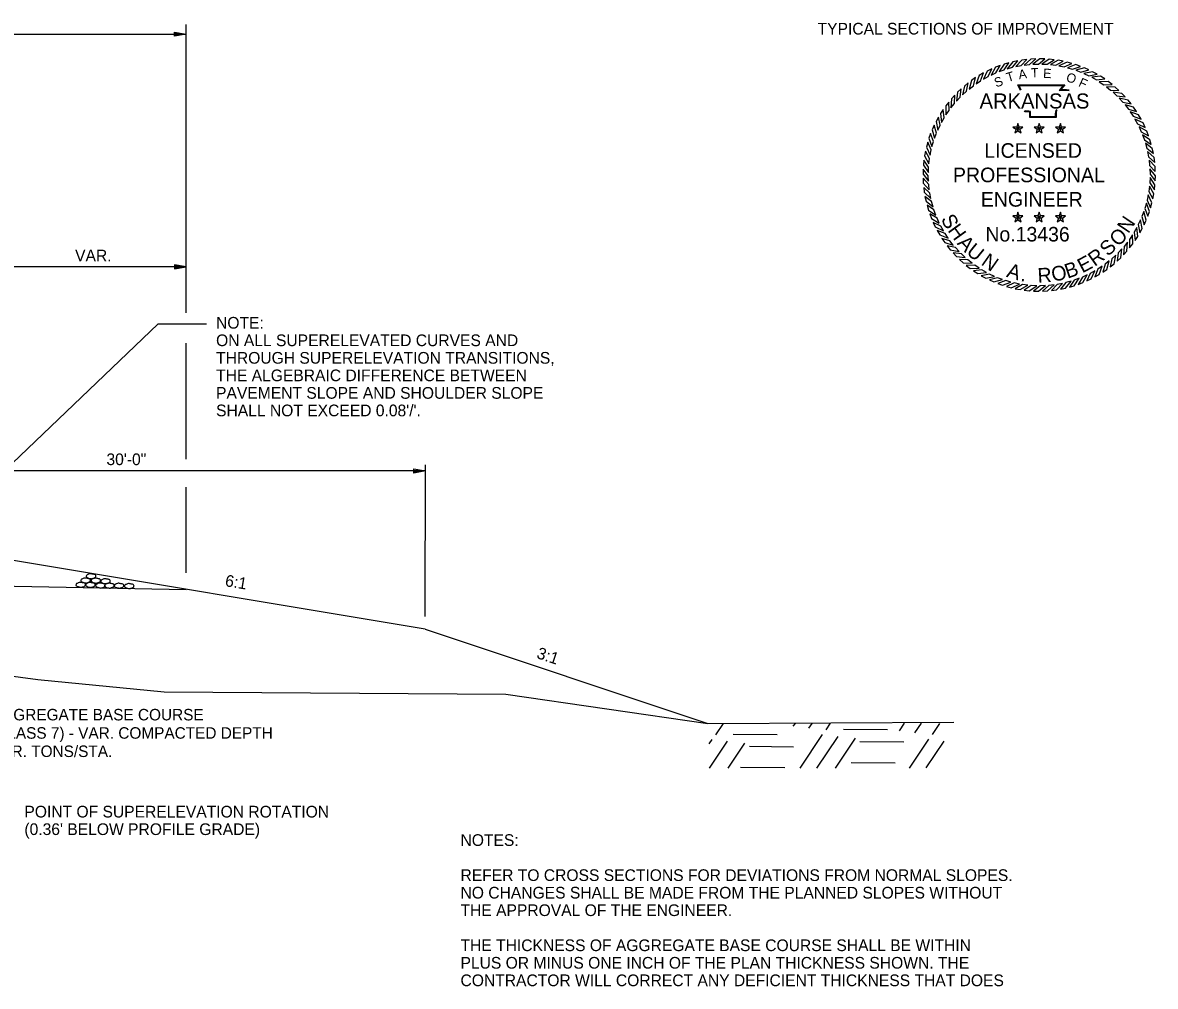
# Model space of a CAD drawing. Extents: x 1001270 to 1003428, y 1840152 to 1842912.
# Drawn here: x 1002370.3 to 1002428.5, y 1842569.4 to 1842618.9 of the extents above; entities that cross this region are included whole.
import ezdxf

# ---------------------------------------------------------------- set-up
doc = ezdxf.new("R2010")
doc.units = 0
for name, color, linetype in [('1', 7, 'Continuous'), ('19', 7, 'Continuous'), ('G-ANNO-SYMB', 7, 'Continuous')]:
    doc.layers.add(name, color=color, linetype=linetype)

# ---------------------------------------------------------------- blocks, each defined once
blk = doc.blocks.new('ROCKS')
at = {"layer": '1'}
blk.add_spline([(0.013, 0.06), (0.053, 0.053), (0.107, 0.033), (0.133, 0.013), (0.133, -0.007), (0.12, -0.033), (0.107, -0.04), (0.073, -0.053), (0.033, -0.067), (0.013, -0.067), (-0.02, -0.06), (-0.06, -0.053), (-0.087, -0.047), (-0.113, -0.02), (-0.113, -0.007), (-0.107, 0.02), (-0.087, 0.033), (-0.067, 0.047), (-0.033, 0.053), (-0.02, 0.06), (0.013, 0.06)], degree=3, dxfattribs=at)
blk = doc.blocks.new('4TO1 ABC')
at = {"layer": '1', "xscale": 0.1312491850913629, "yscale": 0.1312491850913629, "rotation": 180}
for p in [(0.00175, -0.00875), (-0.03325, -0.0385), (-0.016625, -0.023625), (0, -0.0385), (0.018375, -0.023625), (0.034125, -0.04025), (0.051625, -0.025375), (0.06475, -0.04025), (0.098, -0.04025), (0.133, -0.041125)]:
    blk.add_blockref('ROCKS', p, dxfattribs=at)

msp = doc.modelspace()

# ---------------------------------------------------------------- linework, layer by layer
at = {"layer": '19'}
for p, q in [((1002378.11, 1842618.155), (1002378.11, 1842618.365)), ((1002378.11, 1842618.365), (1002378.71, 1842618.26)), ((1002378.71, 1842603.956), (1002378.71, 1842618.76)), ((1002308.637, 1842618.26), (1002378.71, 1842618.26)), ((1002378.11, 1842618.31), (1002378.55, 1842618.275)), ((1002378.71, 1842618.26), (1002378.11, 1842618.155)), ((1002378.55, 1842618.245), (1002378.11, 1842618.205)), ((1002378.71, 1842606.318), (1002368.992, 1842606.318)), ((1002378.11, 1842606.423), (1002378.11, 1842606.213)), ((1002378.71, 1842606.318), (1002378.11, 1842606.423)), ((1002378.55, 1842606.333), (1002378.11, 1842606.368)), ((1002378.11, 1842606.213), (1002378.71, 1842606.318)), ((1002378.11, 1842606.263), (1002378.55, 1842606.303)), ((1002377.255, 1842603.38), (1002369.786, 1842596.23)), ((1002379.762, 1842603.38), (1002377.255, 1842603.38)), ((1002378.71, 1842596.443), (1002378.71, 1842602.395)), ((1002391.009, 1842595.836), (1002361.009, 1842595.836)), ((1002390.409, 1842595.731), (1002390.409, 1842595.941)), ((1002390.409, 1842595.941), (1002391.009, 1842595.836)), ((1002390.409, 1842595.886), (1002390.849, 1842595.851)), ((1002391.009, 1842595.836), (1002390.409, 1842595.731)), ((1002390.849, 1842595.821), (1002390.409, 1842595.781)), ((1002390.985, 1842588.371), (1002391.01, 1842596.156)), ((1002378.71, 1842590.607), (1002378.71, 1842594.998)), ((1002390.992, 1842587.707), (1002368.992, 1842591.374)), ((1002362.992, 1842590.068), (1002378.71, 1842589.754)), ((1002390.992, 1842587.707), (1002405.497, 1842582.872)), ((1002411.581, 1842582.544), (1002411.807, 1842582.882)), ((1002415.345, 1842582.488), (1002415.607, 1842582.883)), ((1002416.14, 1842582.396), (1002416.472, 1842582.885)), ((1002405.906, 1842582.293), (1002406.298, 1842582.876)), ((1002406.794, 1842582.332), (1002409.054, 1842582.311)), ((1002409.891, 1842582.728), (1002409.997, 1842582.877)), ((1002410.243, 1842580.58), (1002411.395, 1842582.301)), ((1002410.686, 1842582.636), (1002410.852, 1842582.88)), ((1002412.469, 1842582.573), (1002414.73, 1842582.561)), ((1002417.035, 1842582.304), (1002417.416, 1842582.878)), ((1002405.566, 1842581.826), (1002405.72, 1842582.051)), ((1002405.588, 1842580.577), (1002406.515, 1842581.959)), ((1002406.544, 1842580.579), (1002407.41, 1842581.867)), ((1002411.098, 1842580.583), (1002412.19, 1842582.209)), ((1002412.053, 1842580.585), (1002413.085, 1842582.117)), ((1002413.299, 1842581.945), (1002415.57, 1842581.932)), ((1002415.853, 1842580.586), (1002416.85, 1842582.062)), ((1002416.708, 1842580.588), (1002417.644, 1842581.97)), ((1002407.634, 1842581.703), (1002409.894, 1842581.682)), ((1002407.182, 1842580.624), (1002409.452, 1842580.611)), ((1002412.857, 1842580.874), (1002415.117, 1842580.853))]:
    msp.add_line(p, q, dxfattribs=at)
msp.add_lwpolyline([(1002353.315, 1842587.45), (1002359.249, 1842587.555), (1002366.621, 1842585.727), (1002371.093, 1842585.124), (1002377.579, 1842584.498), (1002395.136, 1842584.38), (1002405.497, 1842582.872), (1002418.132, 1842582.941)], dxfattribs=at)
at = {"layer": 'G-ANNO-SYMB'}
for points in [[(1002420.513, 1842616.653), (1002420.273, 1842616.561), (1002420.048, 1842616.163), (1002420.3, 1842616.278)], [(1002420.96, 1842616.793), (1002420.714, 1842616.72), (1002420.458, 1842616.341), (1002420.719, 1842616.435)], [(1002421.416, 1842616.897), (1002421.165, 1842616.844), (1002420.881, 1842616.487), (1002421.148, 1842616.56)], [(1002421.88, 1842616.966), (1002421.625, 1842616.933), (1002421.314, 1842616.598), (1002421.586, 1842616.65)], [(1002422.347, 1842616.997), (1002422.091, 1842616.984), (1002421.754, 1842616.676), (1002422.029, 1842616.706)], [(1002422.816, 1842616.992), (1002422.559, 1842617), (1002422.199, 1842616.718), (1002422.476, 1842616.727)], [(1002423.282, 1842616.951), (1002423.027, 1842616.978), (1002422.646, 1842616.726), (1002422.923, 1842616.713)], [(1002423.744, 1842616.872), (1002423.492, 1842616.92), (1002423.092, 1842616.698), (1002423.367, 1842616.663)], [(1002424.198, 1842616.758), (1002423.951, 1842616.825), (1002423.535, 1842616.635), (1002423.806, 1842616.579)], [(1002424.642, 1842616.609), (1002424.401, 1842616.695), (1002423.971, 1842616.538), (1002424.237, 1842616.461)], [(1002419.658, 1842616.27), (1002419.436, 1842616.142), (1002419.276, 1842615.714), (1002419.507, 1842615.866)], [(1002420.078, 1842616.478), (1002419.846, 1842616.368), (1002419.653, 1842615.954), (1002419.896, 1842616.087)], [(1002425.073, 1842616.425), (1002424.839, 1842616.53), (1002424.398, 1842616.407), (1002424.658, 1842616.31)], [(1002425.488, 1842616.208), (1002425.263, 1842616.331), (1002424.814, 1842616.243), (1002425.065, 1842616.125)], [(1002425.885, 1842615.959), (1002425.67, 1842616.099), (1002425.216, 1842616.047), (1002425.457, 1842615.91)], [(1002418.515, 1842615.458), (1002418.329, 1842615.282), (1002418.273, 1842614.828), (1002418.462, 1842615.03)], [(1002418.874, 1842615.758), (1002418.675, 1842615.597), (1002418.584, 1842615.149), (1002418.789, 1842615.336)], [(1002419.256, 1842616.029), (1002419.045, 1842615.885), (1002418.919, 1842615.445), (1002419.138, 1842615.615)], [(1002426.261, 1842615.679), (1002426.058, 1842615.836), (1002425.601, 1842615.82), (1002425.83, 1842615.664)], [(1002426.614, 1842615.371), (1002426.424, 1842615.543), (1002425.967, 1842615.563), (1002426.183, 1842615.39)], [(1002418.18, 1842615.13), (1002418.008, 1842614.94), (1002417.988, 1842614.483), (1002418.161, 1842614.699)], [(1002426.942, 1842615.036), (1002426.765, 1842615.223), (1002426.312, 1842615.279), (1002426.514, 1842615.089)], [(1002427.242, 1842614.677), (1002427.081, 1842614.877), (1002426.633, 1842614.968), (1002426.82, 1842614.763)], [(1002417.593, 1842614.401), (1002417.453, 1842614.186), (1002417.504, 1842613.732), (1002417.642, 1842613.973)], [(1002417.872, 1842614.777), (1002417.716, 1842614.574), (1002417.732, 1842614.117), (1002417.887, 1842614.346)], [(1002427.513, 1842614.295), (1002427.368, 1842614.507), (1002426.929, 1842614.633), (1002427.099, 1842614.414)], [(1002417.344, 1842614.004), (1002417.221, 1842613.779), (1002417.308, 1842613.33), (1002417.426, 1842613.581)], [(1002427.754, 1842613.893), (1002427.626, 1842614.116), (1002427.198, 1842614.276), (1002427.35, 1842614.044)], [(1002427.962, 1842613.473), (1002427.852, 1842613.705), (1002427.438, 1842613.899), (1002427.571, 1842613.656)], [(1002416.943, 1842613.158), (1002416.857, 1842612.917), (1002417.013, 1842612.487), (1002417.09, 1842612.753)], [(1002417.127, 1842613.589), (1002417.022, 1842613.355), (1002417.144, 1842612.914), (1002417.242, 1842613.174)], [(1002421.427, 1842613.409), (1002421.366, 1842613.494), (1002421.167, 1842613.494), (1002421.328, 1842613.377)], [(1002421.427, 1842613.409), (1002421.328, 1842613.377), (1002421.266, 1842613.189), (1002421.427, 1842613.305)], [(1002421.427, 1842613.409), (1002421.488, 1842613.494), (1002421.427, 1842613.682), (1002421.366, 1842613.494)], [(1002421.427, 1842613.409), (1002421.526, 1842613.377), (1002421.686, 1842613.494), (1002421.488, 1842613.494)], [(1002421.427, 1842613.409), (1002421.427, 1842613.305), (1002421.587, 1842613.189), (1002421.526, 1842613.377)], [(1002422.518, 1842613.409), (1002422.456, 1842613.494), (1002422.258, 1842613.494), (1002422.419, 1842613.377)], [(1002422.518, 1842613.409), (1002422.419, 1842613.377), (1002422.357, 1842613.189), (1002422.518, 1842613.305)], [(1002422.518, 1842613.409), (1002422.579, 1842613.494), (1002422.518, 1842613.682), (1002422.456, 1842613.494)], [(1002422.518, 1842613.409), (1002422.617, 1842613.377), (1002422.777, 1842613.494), (1002422.579, 1842613.494)], [(1002422.518, 1842613.409), (1002422.518, 1842613.305), (1002422.678, 1842613.189), (1002422.617, 1842613.377)], [(1002423.609, 1842613.409), (1002423.547, 1842613.494), (1002423.349, 1842613.494), (1002423.51, 1842613.377)], [(1002423.609, 1842613.409), (1002423.51, 1842613.377), (1002423.448, 1842613.189), (1002423.609, 1842613.305)], [(1002423.609, 1842613.409), (1002423.67, 1842613.494), (1002423.609, 1842613.682), (1002423.547, 1842613.494)], [(1002423.609, 1842613.409), (1002423.708, 1842613.377), (1002423.868, 1842613.494), (1002423.67, 1842613.494)], [(1002423.609, 1842613.409), (1002423.609, 1842613.305), (1002423.769, 1842613.189), (1002423.708, 1842613.377)], [(1002428.137, 1842613.039), (1002428.045, 1842613.279), (1002427.647, 1842613.504), (1002427.761, 1842613.251)], [(1002416.793, 1842612.714), (1002416.726, 1842612.467), (1002416.916, 1842612.051), (1002416.972, 1842612.322)], [(1002428.277, 1842612.592), (1002428.204, 1842612.838), (1002427.825, 1842613.094), (1002427.919, 1842612.833)], [(1002428.381, 1842612.135), (1002428.328, 1842612.386), (1002427.97, 1842612.671), (1002428.044, 1842612.404)], [(1002416.679, 1842612.26), (1002416.632, 1842612.008), (1002416.854, 1842611.608), (1002416.888, 1842611.883)], [(1002428.449, 1842611.672), (1002428.417, 1842611.926), (1002428.082, 1842612.238), (1002428.134, 1842611.966)], [(1002416.601, 1842611.798), (1002416.574, 1842611.543), (1002416.826, 1842611.162), (1002416.839, 1842611.439)], [(1002428.481, 1842611.204), (1002428.468, 1842611.461), (1002428.159, 1842611.798), (1002428.19, 1842611.522)], [(1002416.559, 1842611.332), (1002416.552, 1842611.075), (1002416.833, 1842610.715), (1002416.825, 1842610.992)], [(1002416.554, 1842610.863), (1002416.567, 1842610.607), (1002416.876, 1842610.27), (1002416.845, 1842610.545)], [(1002428.434, 1842610.269), (1002428.462, 1842610.524), (1002428.209, 1842610.906), (1002428.196, 1842610.629)], [(1002428.476, 1842610.736), (1002428.483, 1842610.992), (1002428.202, 1842611.353), (1002428.211, 1842611.076)], [(1002416.586, 1842610.396), (1002416.619, 1842610.142), (1002416.953, 1842609.83), (1002416.901, 1842610.102)], [(1002428.356, 1842609.807), (1002428.404, 1842610.06), (1002428.182, 1842610.46), (1002428.147, 1842610.185)], [(1002416.654, 1842609.933), (1002416.707, 1842609.681), (1002417.065, 1842609.397), (1002416.992, 1842609.664)], [(1002428.242, 1842609.353), (1002428.309, 1842609.601), (1002428.119, 1842610.017), (1002428.063, 1842609.745)], [(1002416.759, 1842609.476), (1002416.831, 1842609.23), (1002417.21, 1842608.974), (1002417.116, 1842609.235)], [(1002421.427, 1842608.841), (1002421.488, 1842608.926), (1002421.427, 1842609.114), (1002421.366, 1842608.926)], [(1002422.518, 1842608.841), (1002422.579, 1842608.926), (1002422.518, 1842609.114), (1002422.456, 1842608.926)], [(1002423.609, 1842608.841), (1002423.67, 1842608.926), (1002423.609, 1842609.114), (1002423.547, 1842608.926)], [(1002427.909, 1842608.478), (1002428.013, 1842608.713), (1002427.891, 1842609.153), (1002427.793, 1842608.894)], [(1002428.092, 1842608.909), (1002428.179, 1842609.151), (1002428.022, 1842609.581), (1002427.945, 1842609.314)], [(1002416.899, 1842609.029), (1002416.99, 1842608.789), (1002417.388, 1842608.564), (1002417.274, 1842608.817)], [(1002417.073, 1842608.594), (1002417.183, 1842608.362), (1002417.598, 1842608.169), (1002417.464, 1842608.412)], [(1002421.427, 1842608.841), (1002421.366, 1842608.926), (1002421.167, 1842608.926), (1002421.328, 1842608.809)], [(1002421.427, 1842608.841), (1002421.328, 1842608.809), (1002421.266, 1842608.621), (1002421.427, 1842608.737)], [(1002421.427, 1842608.841), (1002421.526, 1842608.809), (1002421.686, 1842608.926), (1002421.488, 1842608.926)], [(1002421.427, 1842608.841), (1002421.427, 1842608.737), (1002421.587, 1842608.621), (1002421.526, 1842608.809)], [(1002422.518, 1842608.841), (1002422.456, 1842608.926), (1002422.258, 1842608.926), (1002422.419, 1842608.809)], [(1002422.518, 1842608.841), (1002422.419, 1842608.809), (1002422.357, 1842608.621), (1002422.518, 1842608.737)], [(1002422.518, 1842608.841), (1002422.617, 1842608.809), (1002422.777, 1842608.926), (1002422.579, 1842608.926)], [(1002422.518, 1842608.841), (1002422.518, 1842608.737), (1002422.678, 1842608.621), (1002422.617, 1842608.809)], [(1002423.609, 1842608.841), (1002423.547, 1842608.926), (1002423.349, 1842608.926), (1002423.51, 1842608.809)], [(1002423.609, 1842608.841), (1002423.51, 1842608.809), (1002423.448, 1842608.621), (1002423.609, 1842608.737)], [(1002423.609, 1842608.841), (1002423.708, 1842608.809), (1002423.868, 1842608.926), (1002423.67, 1842608.926)], [(1002423.609, 1842608.841), (1002423.609, 1842608.737), (1002423.769, 1842608.621), (1002423.708, 1842608.809)], [(1002427.691, 1842608.063), (1002427.814, 1842608.288), (1002427.727, 1842608.737), (1002427.609, 1842608.487)], [(1002417.282, 1842608.175), (1002417.409, 1842607.952), (1002417.838, 1842607.792), (1002417.685, 1842608.024)], [(1002427.163, 1842607.29), (1002427.32, 1842607.494), (1002427.304, 1842607.951), (1002427.148, 1842607.721)], [(1002427.442, 1842607.667), (1002427.583, 1842607.881), (1002427.531, 1842608.336), (1002427.394, 1842608.095)], [(1002417.522, 1842607.773), (1002417.667, 1842607.561), (1002418.106, 1842607.435), (1002417.936, 1842607.654)], [(1002417.793, 1842607.391), (1002417.954, 1842607.191), (1002418.402, 1842607.1), (1002418.216, 1842607.305)], [(1002426.855, 1842606.938), (1002427.027, 1842607.128), (1002427.047, 1842607.585), (1002426.874, 1842607.368)], [(1002418.094, 1842607.031), (1002418.27, 1842606.845), (1002418.724, 1842606.789), (1002418.522, 1842606.979)], [(1002426.161, 1842606.309), (1002426.361, 1842606.47), (1002426.452, 1842606.919), (1002426.247, 1842606.732)], [(1002426.52, 1842606.61), (1002426.707, 1842606.786), (1002426.763, 1842607.24), (1002426.573, 1842607.038)], [(1002418.421, 1842606.696), (1002418.612, 1842606.524), (1002419.069, 1842606.504), (1002418.852, 1842606.678)], [(1002418.774, 1842606.388), (1002418.978, 1842606.232), (1002419.435, 1842606.248), (1002419.205, 1842606.403)], [(1002419.15, 1842606.109), (1002419.365, 1842605.969), (1002419.82, 1842606.021), (1002419.579, 1842606.158)], [(1002425.377, 1842605.798), (1002425.599, 1842605.925), (1002425.76, 1842606.354), (1002425.528, 1842606.202)], [(1002425.779, 1842606.038), (1002425.991, 1842606.183), (1002426.117, 1842606.623), (1002425.898, 1842606.453)], [(1002419.547, 1842605.86), (1002419.772, 1842605.737), (1002420.221, 1842605.824), (1002419.97, 1842605.942)], [(1002419.962, 1842605.643), (1002420.196, 1842605.538), (1002420.637, 1842605.66), (1002420.378, 1842605.758)], [(1002420.393, 1842605.459), (1002420.635, 1842605.373), (1002421.064, 1842605.529), (1002420.798, 1842605.606)], [(1002423.619, 1842605.17), (1002423.87, 1842605.223), (1002424.155, 1842605.581), (1002423.887, 1842605.508)], [(1002424.076, 1842605.275), (1002424.322, 1842605.347), (1002424.577, 1842605.726), (1002424.317, 1842605.632)], [(1002424.523, 1842605.415), (1002424.762, 1842605.506), (1002424.988, 1842605.904), (1002424.735, 1842605.79)], [(1002424.957, 1842605.59), (1002425.189, 1842605.699), (1002425.382, 1842606.114), (1002425.14, 1842605.98)], [(1002420.837, 1842605.309), (1002421.085, 1842605.243), (1002421.501, 1842605.432), (1002421.229, 1842605.488)], [(1002421.291, 1842605.195), (1002421.543, 1842605.148), (1002421.943, 1842605.37), (1002421.668, 1842605.404)], [(1002421.753, 1842605.117), (1002422.008, 1842605.09), (1002422.39, 1842605.342), (1002422.113, 1842605.355)], [(1002422.22, 1842605.075), (1002422.476, 1842605.068), (1002422.837, 1842605.35), (1002422.56, 1842605.341)], [(1002422.688, 1842605.07), (1002422.944, 1842605.083), (1002423.282, 1842605.392), (1002423.006, 1842605.362)], [(1002423.156, 1842605.102), (1002423.41, 1842605.135), (1002423.722, 1842605.469), (1002423.45, 1842605.417)]]:
    msp.add_lwpolyline(points, close=True, dxfattribs=at)
for points in [[(1002421.562, 1842615.364), (1002421.423, 1842615.665), (1002423.829, 1842615.666), (1002423.628, 1842615.414), (1002423.792, 1842615.416), (1002423.928, 1842615.418), (1002424.065, 1842615.403)], [(1002421.596, 1842615.38), (1002421.482, 1842615.627), (1002423.75, 1842615.628), (1002423.548, 1842615.375), (1002423.792, 1842615.378), (1002423.926, 1842615.38), (1002424.06, 1842615.365)], [(1002423.45, 1842614.355), (1002423.409, 1842614.322), (1002423.395, 1842614.272), (1002423.382, 1842614.147), (1002423.382, 1842613.981), (1002422.038, 1842613.981), (1002422.038, 1842614.206), (1002422.038, 1842614.255), (1002421.984, 1842614.272), (1002421.793, 1842614.272), (1002421.759, 1842614.324)], [(1002423.426, 1842614.385), (1002423.375, 1842614.344), (1002423.358, 1842614.279), (1002423.344, 1842614.149), (1002423.344, 1842614.019), (1002422.077, 1842614.019), (1002422.077, 1842614.206), (1002422.077, 1842614.284), (1002421.99, 1842614.31), (1002421.813, 1842614.31), (1002421.791, 1842614.345)]]:
    msp.add_lwpolyline(points, dxfattribs=at)

# ---------------------------------------------------------------- block references
at = {"layer": '19', "xscale": 14.999970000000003, "yscale": 14.999970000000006, "rotation": -0.5653128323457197}
msp.add_blockref('4TO1 ABC', (1002373.82, 1842590.559), dxfattribs=at)

# ---------------------------------------------------------------- texts
at = {"layer": '1'}
msp.add_text('TYPICAL SECTIONS OF IMPROVEMENT', height=0.6, dxfattribs=at).set_placement((1002411.138, 1842618.242))
at = {"layer": '19'}
for s, p in [('VAR.', (1002373.008, 1842606.597)), ('30\'-0"', (1002374.618, 1842596.136)), ('NOTES:', (1002392.8, 1842576.587)), ('REFER TO CROSS SECTIONS FOR DEVIATIONS FROM NORMAL SLOPES.', (1002392.8, 1842574.787)), ('NO CHANGES SHALL BE MADE FROM THE PLANNED SLOPES WITHOUT', (1002392.8, 1842573.887)), ('THE APPROVAL OF THE ENGINEER.', (1002392.8, 1842572.987)), ('THE THICKNESS OF AGGREGATE BASE COURSE SHALL BE WITHIN', (1002392.8, 1842571.187)), ('PLUS OR MINUS ONE INCH OF THE PLAN THICKNESS SHOWN. THE', (1002392.8, 1842570.287)), ('CONTRACTOR WILL CORRECT ANY DEFICIENT THICKNESS THAT DOES', (1002392.8, 1842569.387))]:
    msp.add_text(s, height=0.6, dxfattribs=at).set_placement(p)
for s, height, rotation, p in [('NOTE:', 0.6, 360, (1002380.247, 1842603.144)), ('ON ALL SUPERELEVATED CURVES AND', 0.6, 360, (1002380.247, 1842602.244)), ('THROUGH SUPERELEVATION TRANSITIONS,', 0.6, 360, (1002380.247, 1842601.344)), ('THE ALGEBRAIC DIFFERENCE BETWEEN', 0.6, 360, (1002380.247, 1842600.444)), ('PAVEMENT SLOPE AND SHOULDER SLOPE', 0.6, 360, (1002380.247, 1842599.544)), ("SHALL NOT EXCEED 0.08'/'.", 0.6, 360, (1002380.247, 1842598.644)), ('6:1', 0.6, 350.60768, (1002380.68, 1842589.928)), ('3:1', 0.6, 341.56505, (1002396.67, 1842586.241)), ('AGGREGATE BASE COURSE', 0.59001, 359.99538, (1002368.694, 1842583.032)), ('(CLASS 7) - VAR. COMPACTED DEPTH', 0.59001, 359.99538, (1002368.694, 1842582.092)), ('VAR. TONS/STA.', 0.59001, 359.99538, (1002368.694, 1842581.152)), ('POINT OF SUPERELEVATION ROTATION', 0.6, 359.99538, (1002370.403, 1842578.047)), ("(0.36' BELOW PROFILE GRADE)", 0.6, 359.99538, (1002370.403, 1842577.147))]:
    msp.add_text(s, height=height, rotation=rotation, dxfattribs=at).set_placement(p)
at = {"layer": 'G-ANNO-SYMB'}
for s, height, rotation, p in [('S', 0.475, 19.77256, (1002420.309, 1842615.522)), ('T', 0.475, 16.90148, (1002420.912, 1842615.793)), ('A', 0.475, 8.67877, (1002421.489, 1842615.943)), ('T', 0.475, 1.47887, (1002422.102, 1842616.038)), ('E', 0.475, 356.67203, (1002422.709, 1842616.023)), ('O', 0.475, 341.2218, (1002423.862, 1842615.86)), ('F', 0.475, 335.36282, (1002424.501, 1842615.61)), ('ARKANSAS', 0.7747, 360, (1002419.456, 1842614.442)), ('LICENSED', 0.75, 360, (1002419.696, 1842611.913)), ('PROFESSIONAL', 0.75, 360, (1002418.089, 1842610.659)), ('ENGINEER', 0.75, 360, (1002419.518, 1842609.405)), ('S', 0.75, 298.16364, (1002417.45, 1842608.774)), ('H', 0.75, 305.61905, (1002417.792, 1842608.186)), ('N', 0.75, 56.10067, (1002427.092, 1842607.99)), ('No.13436', 0.747, 360, (1002419.754, 1842607.617)), ('O', 0.75, 44.77573, (1002426.571, 1842607.315)), ('A', 0.75, 313.44722, (1002418.268, 1842607.502)), ('U', 0.75, 320.90262, (1002418.735, 1842607.013)), ('S', 0.75, 43.48784, (1002426.055, 1842606.818)), ('N', 0.75, 324.93262, (1002419.491, 1842606.454)), ('E', 0.75, 27.83149, (1002424.732, 1842605.976)), ('R', 0.75, 35.65967, (1002425.366, 1842606.308)), ('A', 0.75, 343.09908, (1002420.799, 1842605.811)), ('R', 0.75, 3.22866, (1002422.455, 1842605.497)), ('O', 0.75, 11.42961, (1002423.223, 1842605.546)), ('B', 0.75, 18.88501, (1002423.974, 1842605.705)), ('.', 0.75, 351.30002, (1002421.536, 1842605.592))]:
    msp.add_text(s, height=height, rotation=rotation, dxfattribs=at).set_placement(p)

doc.saveas('drawing.dxf')
